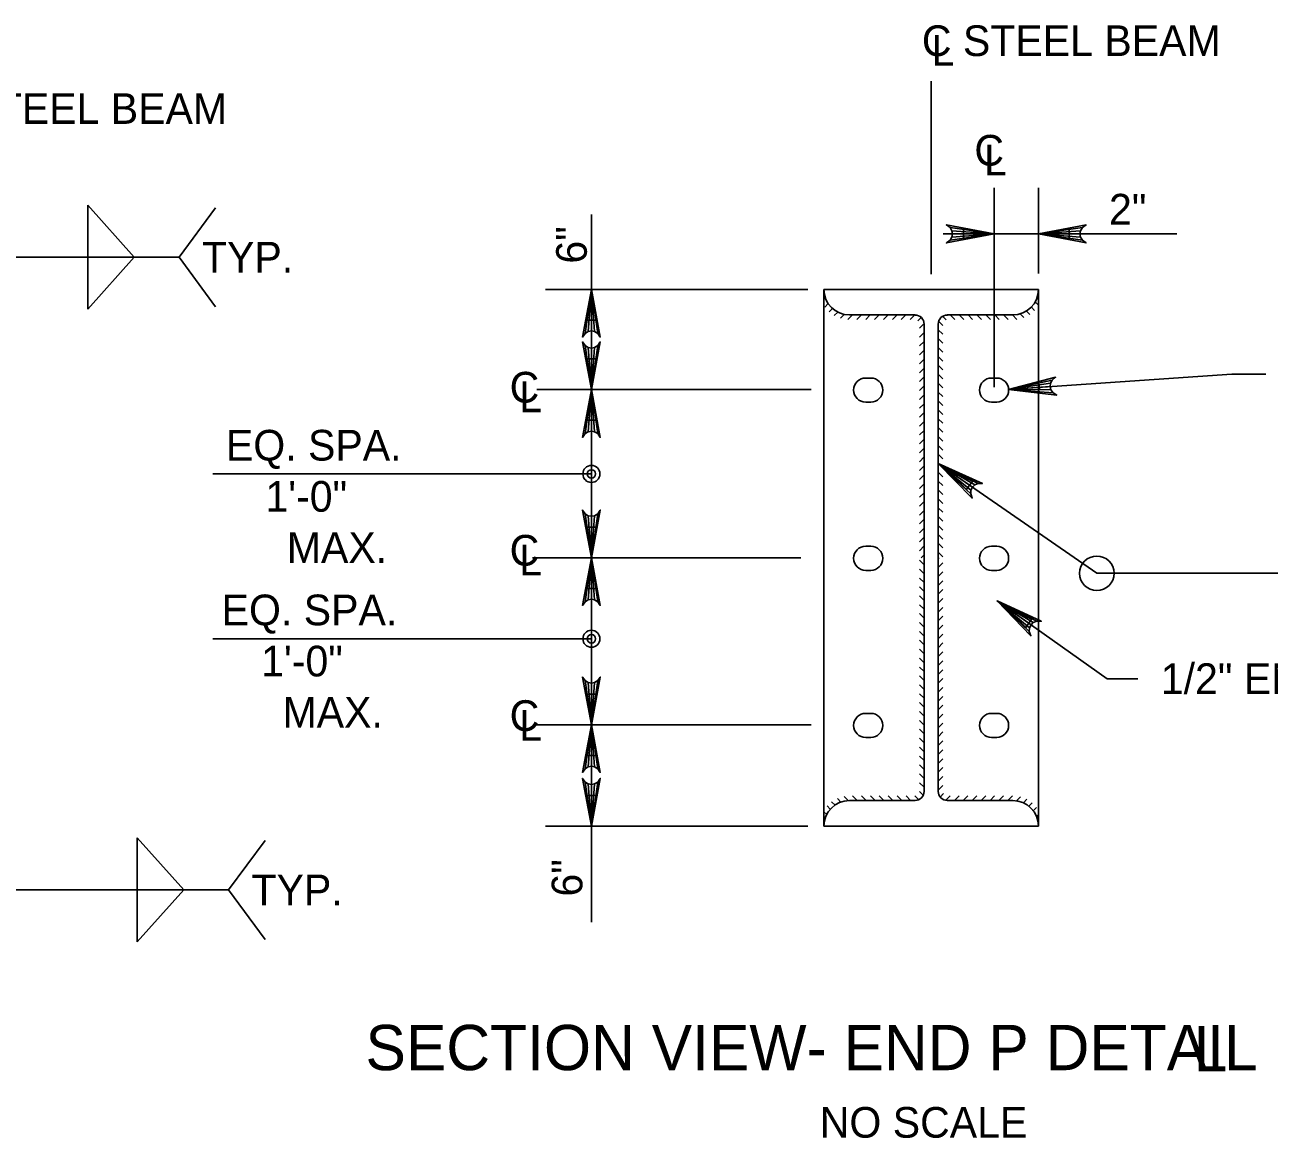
# Model space of a CAD drawing. Extents: x 638175 to 640495, y 294277 to 298435.
# Drawn here: x 639769.6 to 639891.2, y 296930.2 to 297039 of the extents above; entities that cross this region are included whole.
import ezdxf

# ---------------------------------------------------------------- set-up
doc = ezdxf.new("R2010")
doc.units = 0
doc.layers.add('3', color=7, linetype='Continuous')
doc.layers.add('4', color=7, linetype='Continuous')

msp = doc.modelspace()

# ---------------------------------------------------------------- linework, layer by layer
at = {"layer": '3'}
for p, q in [((639864.36, 297003.58), (639864.36, 297023.07)), ((639868.69, 297014.7), (639868.69, 297023.07)), ((639775.78, 297016.29), (639775.78, 297021.37)), ((639775.78, 297021.37), (639780.32, 297016.29)), ((639784.7, 297016.29), (639788.26, 297021.13)), ((639825, 297003.35), (639825, 297020.47)), ((639868.69, 297018.57), (639859.37, 297018.57)), ((639871.69, 297018.57), (639874.69, 297018.57)), ((639874.69, 297018.57), (639882.23, 297018.57)), ((639761.99, 297016.29), (639784.7, 297016.29)), ((639775.78, 297011.2), (639780.32, 297016.29)), ((639775.78, 297016.29), (639775.78, 297011.2)), ((639784.7, 297016.29), (639788.26, 297011.45)), ((639846.16, 297013.14), (639820.5, 297013.14)), ((639887.61, 297004.86), (639890.92, 297004.86)), ((639825, 297003.35), (639825, 296951.3)), ((639858.9, 296996.11), (639874.4, 296985.39)), ((639825, 296995.1), (639788.01, 296995.1)), ((639845.47, 296986.91), (639819.25, 296986.91)), ((639874.4, 296985.39), (639898.14, 296985.39)), ((639864.65, 296982.69), (639875.4, 296975.09)), ((639825, 296978.99), (639788.01, 296978.99)), ((639875.4, 296975.09), (639878.4, 296975.09)), ((639846.16, 296960.68), (639820.5, 296960.68)), ((639780.62, 296954.44), (639780.62, 296959.52)), ((639780.62, 296959.52), (639785.16, 296954.44)), ((639789.53, 296954.44), (639793.1, 296959.28)), ((639766.48, 296954.44), (639789.53, 296954.44)), ((639780.62, 296954.44), (639780.62, 296949.36)), ((639780.62, 296949.36), (639785.16, 296954.44)), ((639789.53, 296954.44), (639793.1, 296949.6))]:
    msp.add_line(p, q, dxfattribs=at)
for points in [[(639864.36, 297018.57), (639859.7, 297017.69), (639860.06, 297017.94), (639860.24, 297018.25), (639860.3, 297018.57), (639860.24, 297018.88), (639860.06, 297019.19), (639859.7, 297019.44), (639864.36, 297018.57), (639860.06, 297019.19), (639860.24, 297018.88), (639864.36, 297018.57), (639860.3, 297018.57), (639860.24, 297018.25), (639864.36, 297018.57), (639860.06, 297017.94)], [(639868.69, 297018.57), (639873.35, 297019.44), (639872.99, 297019.19), (639872.81, 297018.88), (639872.75, 297018.57), (639872.81, 297018.25), (639872.99, 297017.94), (639873.35, 297017.69), (639868.69, 297018.57), (639872.99, 297017.94), (639872.81, 297018.25), (639868.69, 297018.57), (639872.75, 297018.57), (639872.81, 297018.88), (639868.69, 297018.57), (639872.99, 297019.19)], [(639825, 297013.14), (639825.87, 297008.48), (639825.63, 297008.84), (639825.31, 297009.02), (639825, 297009.08), (639824.69, 297009.02), (639824.38, 297008.84), (639824.13, 297008.48), (639825, 297013.14), (639824.38, 297008.84), (639824.69, 297009.02), (639825, 297013.14), (639825, 297009.08), (639825.31, 297009.02), (639825, 297013.14), (639825.63, 297008.84)], [(639825, 297003.35), (639824.13, 297008.01), (639824.38, 297007.65), (639824.69, 297007.46), (639825, 297007.41), (639825.31, 297007.46), (639825.63, 297007.65), (639825.87, 297008.01), (639825, 297003.35), (639825.63, 297007.65), (639825.31, 297007.46), (639825, 297003.35), (639825, 297007.41), (639824.69, 297007.46), (639825, 297003.35), (639824.38, 297007.65)], [(639865.78, 297003.37), (639887.61, 297004.86)], [(639865.78, 297003.37), (639870.37, 297004.56), (639870.03, 297004.28), (639869.87, 297003.96), (639869.83, 297003.64), (639869.91, 297003.33), (639870.12, 297003.04), (639870.49, 297002.81), (639865.78, 297003.37), (639870.12, 297003.04), (639869.91, 297003.33), (639865.78, 297003.37), (639869.83, 297003.64), (639869.87, 297003.96), (639865.78, 297003.37), (639870.03, 297004.28)], [(639825, 297003.35), (639825.87, 296998.68), (639825.63, 296999.04), (639825.31, 296999.23), (639825, 296999.28), (639824.69, 296999.23), (639824.38, 296999.04), (639824.13, 296998.68), (639825, 297003.35), (639824.38, 296999.04), (639824.69, 296999.23), (639825, 297003.35), (639825, 296999.28), (639825.31, 296999.23), (639825, 297003.35), (639825.63, 296999.04)], [(639858.9, 296996.11), (639863.22, 296994.18), (639862.79, 296994.18), (639862.46, 296994.03), (639862.24, 296993.8), (639862.1, 296993.51), (639862.08, 296993.15), (639862.23, 296992.74), (639858.9, 296996.11), (639862.08, 296993.15), (639862.1, 296993.51), (639858.9, 296996.11), (639862.24, 296993.8), (639862.46, 296994.03), (639858.9, 296996.11), (639862.79, 296994.18)], [(639825, 296986.91), (639825.87, 296991.57), (639825.63, 296991.21), (639825.31, 296991.02), (639825, 296990.97), (639824.69, 296991.02), (639824.38, 296991.21), (639824.13, 296991.57), (639825, 296986.91), (639824.38, 296991.21), (639824.69, 296991.02), (639825, 296986.91), (639825, 296990.97), (639825.31, 296991.02), (639825, 296986.91), (639825.63, 296991.21)], [(639825, 296986.91), (639825.87, 296982.25), (639825.63, 296982.61), (639825.31, 296982.79), (639825, 296982.85), (639824.69, 296982.79), (639824.38, 296982.61), (639824.13, 296982.25), (639825, 296986.91), (639824.38, 296982.61), (639824.69, 296982.79), (639825, 296986.91), (639825, 296982.85), (639825.31, 296982.79), (639825, 296986.91), (639825.63, 296982.61)], [(639864.65, 296982.69), (639868.96, 296980.71), (639868.52, 296980.71), (639868.19, 296980.57), (639867.97, 296980.34), (639867.83, 296980.06), (639867.8, 296979.7), (639867.95, 296979.28), (639864.65, 296982.69), (639867.8, 296979.7), (639867.83, 296980.06), (639864.65, 296982.69), (639867.97, 296980.34), (639868.19, 296980.57), (639864.65, 296982.69), (639868.52, 296980.71)], [(639825, 296970.59), (639825.87, 296975.25), (639825.63, 296974.9), (639825.31, 296974.71), (639825, 296974.66), (639824.69, 296974.71), (639824.38, 296974.9), (639824.13, 296975.25), (639825, 296970.59), (639824.38, 296974.9), (639824.69, 296974.71), (639825, 296970.59), (639825, 296974.66), (639825.31, 296974.71), (639825, 296970.59), (639825.63, 296974.9)], [(639825, 296970.59), (639825.87, 296965.93), (639825.63, 296966.29), (639825.31, 296966.48), (639825, 296966.53), (639824.69, 296966.48), (639824.38, 296966.29), (639824.13, 296965.93), (639825, 296970.59), (639824.38, 296966.29), (639824.69, 296966.48), (639825, 296970.59), (639825, 296966.53), (639825.31, 296966.48), (639825, 296970.59), (639825.63, 296966.29)], [(639825, 296960.68), (639824.13, 296965.34), (639824.38, 296964.98), (639824.69, 296964.8), (639825, 296964.74), (639825.31, 296964.8), (639825.63, 296964.98), (639825.87, 296965.34), (639825, 296960.68), (639825.63, 296964.98), (639825.31, 296964.8), (639825, 296960.68), (639825, 296964.74), (639824.69, 296964.8), (639825, 296960.68), (639824.38, 296964.98)]]:
    msp.add_lwpolyline(points, dxfattribs=at)
for points in [[(639861.36, 297019.07), (639861.36, 297018.07), (639864.36, 297018.57)], [(639871.69, 297019.07), (639871.69, 297018.07), (639868.69, 297018.57)], [(639824.5, 297010.14), (639825.5, 297010.14), (639825, 297013.14)], [(639824.5, 297006.35), (639825.5, 297006.35), (639825, 297003.35)], [(639865.78, 297003.37), (639868.79, 297003.32), (639868.76, 297003.82)], [(639824.5, 297000.35), (639825.5, 297000.35), (639825, 297003.35)], [(639861.66, 296993.59), (639862.24, 296994.41), (639859.5, 296995.73)], [(639824.5, 296989.91), (639825.5, 296989.91), (639825, 296986.91)], [(639824.5, 296983.91), (639825.5, 296983.91), (639825, 296986.91)], [(639867.45, 296980.1), (639868.02, 296980.92), (639865.28, 296982.24)], [(639824.5, 296973.59), (639825.5, 296973.59), (639825, 296970.59)], [(639824.5, 296967.59), (639825.5, 296967.59), (639825, 296970.59)], [(639824.5, 296963.68), (639825.5, 296963.68), (639825, 296960.68)]]:
    msp.add_lwpolyline(points, close=True, dxfattribs=at)
for centre, radius in [((639825, 296995.1), 0.833), ((639825, 296995.1), 0.417), ((639874.4, 296985.39), 1.69), ((639825, 296978.99), 0.833), ((639825, 296978.99), 0.417)]:
    msp.add_circle(centre, radius, dxfattribs=at)
at = {"layer": '4'}
for p, q in [((639858.21, 297014.64), (639858.21, 297033.49)), ((639847.72, 297013.14), (639847.72, 296960.68)), ((639868.69, 297013.14), (639847.72, 297013.14)), ((639847.72, 297013.06), (639847.73, 297013.06)), ((639847.72, 297012.19), (639847.86, 297012.33)), ((639868.69, 297012.46), (639868.61, 297012.53)), ((639868.69, 297013.14), (639868.69, 296960.68)), ((639847.82, 297011.42), (639848.15, 297011.75)), ((639848.23, 297010.96), (639848.55, 297011.28)), ((639868.32, 297011.09), (639868, 297011.41)), ((639868.69, 297011.59), (639868.37, 297011.91)), ((639848.73, 297010.59), (639849.07, 297010.92)), ((639849.34, 297010.32), (639849.71, 297010.69)), ((639850.07, 297010.19), (639850.52, 297010.64)), ((639856.63, 297010.64), (639850.22, 297010.64)), ((639850.94, 297010.19), (639851.39, 297010.64)), ((639851.81, 297010.19), (639852.26, 297010.64)), ((639852.68, 297010.19), (639853.13, 297010.64)), ((639853.55, 297010.19), (639854, 297010.64)), ((639854.42, 297010.19), (639854.87, 297010.64)), ((639855.29, 297010.19), (639855.74, 297010.64)), ((639856.16, 297010.19), (639856.61, 297010.64)), ((639856.92, 297010.07), (639857.24, 297010.4)), ((639859.35, 297009.62), (639858.94, 297010.03)), ((639859.67, 297010.17), (639859.33, 297010.51)), ((639866.19, 297010.64), (639859.78, 297010.64)), ((639860.52, 297010.19), (639860.07, 297010.64)), ((639861.39, 297010.19), (639860.94, 297010.64)), ((639862.26, 297010.19), (639861.81, 297010.64)), ((639863.13, 297010.19), (639862.68, 297010.64)), ((639864, 297010.19), (639863.55, 297010.64)), ((639864.87, 297010.19), (639864.42, 297010.64)), ((639865.74, 297010.19), (639865.29, 297010.64)), ((639866.58, 297010.21), (639866.16, 297010.64)), ((639867.27, 297010.39), (639866.92, 297010.75)), ((639867.84, 297010.69), (639867.52, 297011.02)), ((639857.07, 297009.35), (639857.52, 297009.8)), ((639857.07, 297008.48), (639857.52, 297008.93)), ((639857.52, 297009.75), (639857.52, 296964.07)), ((639858.9, 297009.75), (639858.9, 296964.07)), ((639859.35, 297008.75), (639858.9, 297009.2)), ((639857.07, 297007.61), (639857.52, 297008.06)), ((639859.35, 297007.88), (639858.9, 297008.33)), ((639859.35, 297007.01), (639858.9, 297007.46)), ((639857.07, 297006.74), (639857.52, 297007.2)), ((639857.07, 297005.87), (639857.52, 297006.32)), ((639859.35, 297006.14), (639858.9, 297006.59)), ((639857.07, 297005), (639857.52, 297005.45)), ((639859.35, 297005.27), (639858.9, 297005.72)), ((639851.81, 297004.48), (639852.3, 297004.48)), ((639857.07, 297004.13), (639857.52, 297004.58)), ((639859.35, 297004.4), (639858.9, 297004.85)), ((639859.35, 297003.53), (639858.9, 297003.98)), ((639864.11, 297004.48), (639864.61, 297004.48)), ((639846.49, 297003.35), (639819.66, 297003.35)), ((639857.07, 297003.26), (639857.52, 297003.71)), ((639857.07, 297002.39), (639857.52, 297002.85)), ((639859.35, 297002.66), (639858.9, 297003.11)), ((639851.81, 297002.12), (639852.3, 297002.12)), ((639857.07, 297001.52), (639857.52, 297001.97)), ((639859.35, 297001.79), (639858.9, 297002.24)), ((639859.35, 297000.92), (639858.9, 297001.37)), ((639864.11, 297002.12), (639864.61, 297002.12)), ((639857.07, 297000.65), (639857.52, 297001.11)), ((639857.07, 296999.78), (639857.52, 297000.23)), ((639859.35, 297000.05), (639858.9, 297000.5)), ((639857.07, 296998.91), (639857.52, 296999.36)), ((639859.35, 296999.18), (639858.9, 296999.63)), ((639857.07, 296998.04), (639857.52, 296998.5)), ((639859.35, 296998.31), (639858.9, 296998.76)), ((639859.35, 296997.44), (639858.9, 296997.89)), ((639857.07, 296997.17), (639857.52, 296997.62)), ((639857.07, 296996.3), (639857.52, 296996.76)), ((639859.35, 296996.57), (639858.9, 296997.02)), ((639857.07, 296995.43), (639857.52, 296995.88)), ((639859.35, 296995.7), (639858.9, 296996.15)), ((639857.07, 296994.56), (639857.52, 296995.01)), ((639857.07, 296993.69), (639857.52, 296994.15)), ((639859.35, 296994.83), (639858.9, 296995.28)), ((639859.35, 296993.96), (639858.9, 296994.41)), ((639857.07, 296992.82), (639857.52, 296993.27)), ((639859.35, 296993.09), (639858.9, 296993.54)), ((639857.07, 296991.95), (639857.52, 296992.41)), ((639859.35, 296992.22), (639858.9, 296992.67)), ((639859.35, 296991.35), (639858.9, 296991.8)), ((639857.07, 296991.08), (639857.52, 296991.53)), ((639857.07, 296990.21), (639857.52, 296990.67)), ((639859.35, 296990.48), (639858.9, 296990.93)), ((639857.07, 296989.34), (639857.52, 296989.8)), ((639859.35, 296989.61), (639858.9, 296990.06)), ((639851.81, 296988.04), (639852.3, 296988.04)), ((639857.07, 296988.47), (639857.52, 296988.92)), ((639857.07, 296987.6), (639857.52, 296988.06)), ((639859.35, 296988.74), (639858.9, 296989.19)), ((639859.35, 296987.87), (639858.9, 296988.32)), ((639864.11, 296988.04), (639864.61, 296988.04)), ((639857.24, 296986.91), (639857.52, 296987.18)), ((639859.35, 296987), (639858.9, 296987.45)), ((639858.9, 296986.82), (639858.98, 296986.91)), ((639851.81, 296985.68), (639852.3, 296985.68)), ((639857.52, 296986.22), (639857.07, 296986.67)), ((639857.52, 296985.35), (639857.07, 296985.8)), ((639858.9, 296985.95), (639859.35, 296986.41)), ((639864.11, 296985.68), (639864.61, 296985.68)), ((639857.52, 296984.48), (639857.07, 296984.93)), ((639858.9, 296985.08), (639859.35, 296985.54)), ((639858.9, 296984.21), (639859.35, 296984.67)), ((639857.52, 296983.61), (639857.07, 296984.06)), ((639857.52, 296982.74), (639857.07, 296983.19)), ((639858.9, 296983.34), (639859.35, 296983.8)), ((639857.52, 296981.87), (639857.07, 296982.32)), ((639858.9, 296982.47), (639859.35, 296982.93)), ((639858.9, 296981.6), (639859.35, 296982.06)), ((639857.52, 296981), (639857.07, 296981.45)), ((639858.9, 296980.73), (639859.35, 296981.19)), ((639857.52, 296980.13), (639857.07, 296980.58)), ((639857.52, 296979.26), (639857.07, 296979.71)), ((639858.9, 296979.86), (639859.35, 296980.32)), ((639857.52, 296978.39), (639857.07, 296978.84)), ((639858.9, 296978.99), (639859.35, 296979.45)), ((639858.9, 296978.12), (639859.35, 296978.58)), ((639857.52, 296977.52), (639857.07, 296977.97)), ((639857.52, 296976.65), (639857.07, 296977.1)), ((639858.9, 296977.25), (639859.35, 296977.71)), ((639857.52, 296975.78), (639857.07, 296976.23)), ((639858.9, 296976.38), (639859.35, 296976.84)), ((639858.9, 296975.51), (639859.35, 296975.97)), ((639857.52, 296974.91), (639857.07, 296975.36)), ((639858.9, 296974.64), (639859.35, 296975.1)), ((639857.52, 296974.04), (639857.07, 296974.49)), ((639857.52, 296973.17), (639857.07, 296973.62)), ((639858.9, 296973.77), (639859.35, 296974.23)), ((639857.52, 296972.3), (639857.07, 296972.75)), ((639858.9, 296972.9), (639859.35, 296973.36)), ((639858.9, 296972.03), (639859.35, 296972.49)), ((639851.81, 296971.7), (639852.3, 296971.7)), ((639857.52, 296971.43), (639857.07, 296971.88)), ((639857.52, 296970.56), (639857.07, 296971.01)), ((639858.9, 296971.16), (639859.35, 296971.62)), ((639864.11, 296971.7), (639864.61, 296971.7)), ((639846.49, 296970.59), (639819.39, 296970.59)), ((639857.52, 296969.69), (639857.07, 296970.14)), ((639858.9, 296970.29), (639859.35, 296970.75)), ((639858.9, 296969.42), (639859.35, 296969.88)), ((639851.81, 296969.34), (639852.3, 296969.34)), ((639857.52, 296968.82), (639857.07, 296969.27)), ((639858.9, 296968.55), (639859.35, 296969.01)), ((639864.11, 296969.34), (639864.61, 296969.34)), ((639857.52, 296967.95), (639857.07, 296968.4)), ((639857.52, 296967.08), (639857.07, 296967.53)), ((639858.9, 296967.68), (639859.35, 296968.14)), ((639857.52, 296966.21), (639857.07, 296966.66)), ((639858.9, 296966.81), (639859.35, 296967.27)), ((639858.9, 296965.95), (639859.35, 296966.4)), ((639857.52, 296965.34), (639857.07, 296965.79)), ((639857.52, 296964.47), (639857.07, 296964.92)), ((639858.9, 296965.07), (639859.35, 296965.53)), ((639857.43, 296963.69), (639857.07, 296964.05)), ((639858.9, 296964.2), (639859.35, 296964.66)), ((639859.08, 296963.52), (639859.41, 296963.85)), ((639848.35, 296962.33), (639848.03, 296962.65)), ((639848.81, 296962.74), (639848.48, 296963.06)), ((639849.39, 296963.03), (639849.04, 296963.38)), ((639850.11, 296963.18), (639849.71, 296963.58)), ((639856.63, 296963.18), (639850.22, 296963.18)), ((639850.98, 296963.18), (639850.53, 296963.63)), ((639851.85, 296963.18), (639851.4, 296963.63)), ((639852.72, 296963.18), (639852.27, 296963.63)), ((639853.59, 296963.18), (639853.14, 296963.63)), ((639854.46, 296963.18), (639854.01, 296963.63)), ((639855.33, 296963.18), (639854.88, 296963.63)), ((639856.2, 296963.18), (639855.75, 296963.63)), ((639856.99, 296963.26), (639856.62, 296963.63)), ((639859.62, 296963.19), (639860.06, 296963.63)), ((639866.19, 296963.18), (639859.78, 296963.18)), ((639860.48, 296963.18), (639860.93, 296963.63)), ((639861.35, 296963.18), (639861.8, 296963.63)), ((639862.22, 296963.18), (639862.67, 296963.63)), ((639863.09, 296963.18), (639863.54, 296963.63)), ((639863.96, 296963.18), (639864.41, 296963.63)), ((639864.83, 296963.18), (639865.28, 296963.63)), ((639865.7, 296963.18), (639866.15, 296963.63)), ((639866.55, 296963.15), (639866.93, 296963.54)), ((639867.22, 296962.96), (639867.56, 296963.3)), ((639867.76, 296962.63), (639868.08, 296962.95)), ((639868.18, 296962.18), (639868.51, 296962.51)), ((639848, 296961.81), (639847.72, 296962.08)), ((639868.5, 296961.63), (639868.69, 296961.82)), ((639847.77, 296961.17), (639847.72, 296961.21)), ((639868.69, 296960.68), (639847.72, 296960.68)), ((639868.68, 296960.93), (639868.69, 296960.95))]:
    msp.add_line(p, q, dxfattribs=at)
for centre, radius, start, end in [((639850.22, 297013.14), 2.5, 180, 270), ((639866.19, 297013.14), 2.5, 270, 0), ((639856.63, 297009.75), 0.889, 0, 90), ((639859.79, 297009.75), 0.889, 90, 180), ((639851.81, 297003.3), 1.18, 90, 270), ((639852.3, 297003.3), 1.18, 270, 90), ((639864.11, 297003.3), 1.18, 90, 270), ((639864.6, 297003.3), 1.18, 270, 90), ((639851.81, 296986.86), 1.18, 90, 270), ((639852.3, 296986.86), 1.18, 270, 90), ((639864.11, 296986.86), 1.18, 90, 270), ((639864.6, 296986.86), 1.18, 270, 90), ((639851.81, 296970.52), 1.18, 90, 270), ((639852.3, 296970.52), 1.18, 270, 90), ((639864.11, 296970.52), 1.18, 90, 270), ((639864.6, 296970.52), 1.18, 270, 90), ((639856.63, 296964.07), 0.889, 270, 0), ((639859.79, 296964.07), 0.889, 180, 270), ((639850.22, 296960.68), 2.5, 90, 180), ((639866.19, 296960.68), 2.5, 0, 90)]:
    msp.add_arc(centre, radius, start, end, dxfattribs=at)

# ---------------------------------------------------------------- texts
at = {"layer": '3'}
for s, height, p in [('C STEEL BEAM', 3, (639857.3, 297035.95)), ('L', 3, (639858.24, 297035.01)), ('FASCIA STEEL BEAM', 3, (639748.6, 297029.32)), ('C', 3, (639862.43, 297025.24)), ('L', 3, (639863.37, 297024.29)), ('2"', 3, (639875.59, 297019.48)), ('TYP.', 3, (639786.94, 297014.79)), ('C', 3, (639817.01, 297002.08)), ('L', 3, (639817.95, 297001.14)), ('EQ. SPA.', 3, (639789.28, 296996.41)), ('1\'-0"', 3, (639793.14, 296991.41)), ('MAX.', 3, (639795.23, 296986.41)), ('C', 3, (639817.01, 296986.14)), ('L', 3, (639817.95, 296985.2)), ('EQ. SPA.', 3, (639788.86, 296980.31)), ('1\'-0"', 3, (639792.72, 296975.31)), ('1/2" END  ', 3, (639880.65, 296973.59)), ('MAX.', 3, (639794.81, 296970.31)), ('C', 3, (639817.01, 296969.98)), ('L', 3, (639817.95, 296969.04)), ('TYP.', 3, (639791.78, 296952.94)), ('SECTION VIEW- END P DETAIL', 4.4292, (639802.92, 296936.82)), ('NO SCALE', 3, (639847.32, 296930.22))]:
    msp.add_text(s, height=height, dxfattribs=at).set_placement(p)
for p in [(639824.55, 297015.66), (639824.12, 296953.79)]:
    msp.add_text('6"', height=3, rotation=90, dxfattribs=at).set_placement(p)
at = {"layer": '4'}
msp.add_text('L', height=4.43, dxfattribs=at).set_placement((639883.87, 296936.72))

doc.saveas('drawing.dxf')
